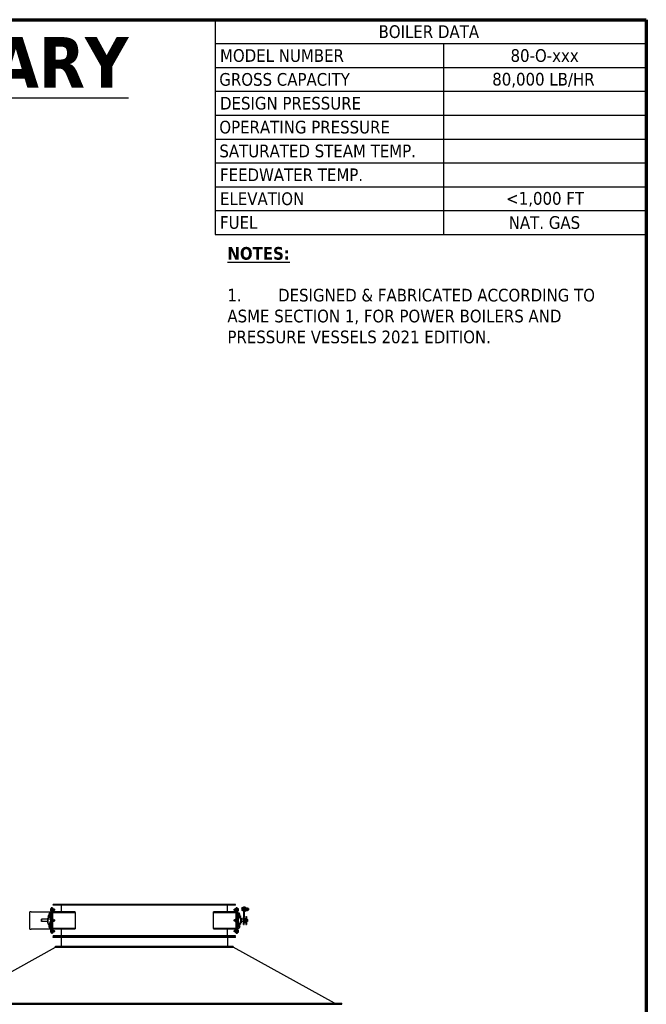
# Model space of a CAD drawing. Header units: inches. Extents: x 24 to 1128, y -69 to 748.
# Tile 663 of 663: x 930 to 1128, y 438 to 748. Entities that reach past the tile are written whole.
import ezdxf

# ---------------------------------------------------------------- set-up
doc = ezdxf.new("R2010")
doc.units = ezdxf.units.IN
doc.header["$LTSCALE"] = 32
doc.header["$MEASUREMENT"] = 0
for name, color, linetype, lineweight in [('Border (ANSI)', 7, 'Continuous', 70), ('Symbol (ANSI)', 7, 'Continuous', 25), ('Visible (ANSI)', 7, 'Continuous', 30)]:
    doc.layers.add(name, color=color, linetype=linetype, lineweight=lineweight)
doc.styles.add('Note Text (ANSI)', font='tahoma.ttf')

# ---------------------------------------------------------------- blocks, each defined once
blk = doc.blocks.new('Borders SUPERIOR BORDER')
at = {"layer": 'Border (ANSI)'}
for p, q in [((0.75, 23.375), (35.25, 23.375)), ((35.25, 23.375), (35.25, 0.625))]:
    blk.add_line(p, q, dxfattribs=at)
blk = doc.blocks.new('Table2')
at = {"layer": 'Symbol (ANSI)'}
for p, q in [((31, 23.375), (35.25, 23.375)), ((31, 23.375), (31, 23.1398)), ((35.25, 23.375), (35.25, 23.1398)), ((31, 23.1398), (35.25, 23.1398)), ((31, 23.1398), (31, 21.2589)), ((33.25, 23.1398), (33.25, 21.2589)), ((35.25, 23.1398), (35.25, 21.2589)), ((31, 22.9047), (35.25, 22.9047)), ((31, 22.6696), (35.25, 22.6696)), ((31, 22.4345), (35.25, 22.4345)), ((31, 22.1994), (35.25, 22.1994)), ((31, 21.9642), (35.25, 21.9642)), ((31, 21.7291), (35.25, 21.7291)), ((31, 21.494), (35.25, 21.494)), ((31, 21.2589), (35.25, 21.2589))]:
    blk.add_line(p, q, dxfattribs=at)
at = {"layer": 'Symbol (ANSI)', "char_height": 0.125, "attachment_point": 7, "style": 'Note Text (ANSI)'}
for s, insert in [('BOILER DATA', (32.6104, 23.1923)), ('MODEL NUMBER', (31.0475, 22.9571)), ('80-O-xxx', (33.9114, 22.9569)), ('GROSS CAPACITY', (31.0405, 22.722)), ('80,000 LB/HR', (33.7311, 22.7063)), ('DESIGN PRESSURE', (31.0475, 22.4871)), ('OPERATING PRESSURE', (31.0405, 22.2518)), ('SATURATED STEAM TEMP.', (31.0414, 22.0169)), ('FEEDWATER TEMP.', (31.0475, 21.7842)), ('ELEVATION', (31.0475, 21.5464)), ('<1,000 FT', (33.8686, 21.5323)), ('FUEL', (31.0475, 21.3126)), ('NAT. GAS', (33.8937, 21.3116))]:
    blk.add_mtext(s, dxfattribs=dict(at, insert=insert))

msp = doc.modelspace()

# ---------------------------------------------------------------- linework, layer by layer
at = {"layer": 'Visible (ANSI)'}
for p, q in [((998.40953, 468.98367), (940.90953, 468.98367)), ((940.90953, 468.79617), (940.90953, 468.98367)), ((998.40953, 468.79617), (940.90953, 468.79617)), ((943.47203, 466.67117), (943.47203, 468.79617)), ((995.84703, 466.67117), (995.84703, 468.79617)), ((998.40953, 468.79617), (998.40953, 468.98367)), ((933.90953, 466.73367), (933.53453, 466.73367)), ((933.53453, 461.23367), (933.53453, 466.73367)), ((933.90953, 466.73367), (939.90953, 466.73367)), ((939.55015, 466.03054), (939.57527, 466.07405)), ((939.55015, 466.03054), (939.55015, 465.99286)), ((939.55015, 465.99286), (939.55015, 465.74929)), ((939.55015, 465.74929), (939.55015, 465.50572)), ((939.75953, 466.07405), (939.57527, 466.07405)), ((939.75953, 465.91167), (939.57527, 465.91167)), ((939.75953, 466.07405), (939.75953, 465.91167)), ((939.75953, 466.00242), (939.78453, 466.00242)), ((939.75953, 465.91167), (939.75953, 465.58691)), ((939.78453, 465.94772), (939.78453, 466.38992)), ((940.28453, 466.38992), (939.78453, 466.38992)), ((939.78453, 465.94772), (939.78453, 465.91363)), ((939.78453, 465.43512), (939.78453, 465.91363)), ((939.78453, 465.91363), (939.83453, 465.91363)), ((939.83453, 465.91363), (939.83453, 465.4167)), ((939.90953, 466.73367), (940.09703, 466.73367)), ((940.01653, 467.63967), (940.04163, 467.68314)), ((940.01653, 467.63967), (940.01653, 467.60202)), ((940.01653, 467.60202), (940.01653, 467.35867)), ((940.01653, 467.35867), (940.01653, 467.11532)), ((940.01653, 467.11532), (940.01653, 467.07767)), ((940.01653, 467.07767), (940.04163, 467.0342)), ((940.28453, 467.68314), (940.04163, 467.68314)), ((940.28453, 467.5209), (940.04163, 467.5209)), ((940.28453, 467.19643), (940.04163, 467.19643)), ((940.28453, 467.0342), (940.04163, 467.0342)), ((940.09703, 466.73367), (940.28453, 466.73367)), ((940.09703, 466.38992), (940.09703, 466.73367)), ((940.47203, 467.98367), (940.28453, 467.98367)), ((940.28453, 467.98367), (940.28453, 467.48367)), ((940.28453, 460.48367), (940.28453, 467.48367)), ((940.47203, 467.98367), (940.47203, 467.48367)), ((940.47203, 467.48367), (940.47203, 467.98367)), ((940.65953, 467.98367), (940.47203, 467.98367)), ((940.47203, 460.48367), (940.47203, 467.48367)), ((940.47203, 467.48367), (940.47203, 460.48367)), ((940.65953, 467.98367), (940.65953, 467.48367)), ((940.65953, 467.64017), (940.68468, 467.68372)), ((940.65953, 467.48367), (940.65953, 460.48367)), ((940.65953, 467.07717), (940.68468, 467.03362)), ((940.84703, 466.48367), (940.65953, 466.48367)), ((940.96339, 467.68372), (940.68468, 467.68372)), ((940.96339, 467.52119), (940.68468, 467.52119)), ((940.96339, 467.19615), (940.68468, 467.19615)), ((940.96339, 467.03362), (940.68468, 467.03362)), ((947.85276, 466.67117), (940.84703, 466.67117)), ((940.84703, 466.48367), (947.85276, 466.48367)), ((940.98853, 467.64017), (940.96339, 467.68372)), ((940.98853, 467.07717), (940.96339, 467.03362)), ((940.98853, 467.60246), (940.98853, 467.64017)), ((940.98853, 467.35867), (940.98853, 467.60246)), ((940.98853, 467.54617), (941.24737, 467.54617)), ((940.98853, 467.11488), (940.98853, 467.35867)), ((940.98853, 467.17117), (941.24737, 467.17117)), ((940.98853, 467.07717), (940.98853, 467.11488)), ((941.24737, 467.17117), (941.24737, 467.54617)), ((941.28454, 467.50783), (941.24737, 467.54617)), ((941.28454, 467.20951), (941.24737, 467.17117)), ((941.28454, 467.50783), (941.28454, 467.20951)), ((947.85276, 466.48367), (947.85276, 466.67117)), ((947.85276, 466.48367), (947.85276, 461.48367)), ((998.47203, 466.67117), (991.4663, 466.67117)), ((991.4663, 466.48367), (991.4663, 466.67117)), ((991.4663, 466.48367), (998.47203, 466.48367)), ((991.4663, 461.48367), (991.4663, 466.48367)), ((998.03453, 467.50783), (998.0717, 467.54617)), ((998.03453, 467.20951), (998.03453, 467.50783)), ((998.03453, 467.20951), (998.0717, 467.17117)), ((998.0717, 467.54617), (998.0717, 467.17117)), ((998.33053, 467.54617), (998.0717, 467.54617)), ((998.33053, 467.17117), (998.0717, 467.17117)), ((998.33053, 467.64017), (998.35568, 467.68372)), ((998.33053, 467.64017), (998.33053, 467.60246)), ((998.33053, 467.60246), (998.33053, 467.35867)), ((998.33053, 467.35867), (998.33053, 467.11488)), ((998.33053, 467.11488), (998.33053, 467.07717)), ((998.33053, 467.07717), (998.35568, 467.03362)), ((998.35568, 467.68372), (998.63439, 467.68372)), ((998.35568, 467.52119), (998.63439, 467.52119)), ((998.35568, 467.19615), (998.63439, 467.19615)), ((998.35568, 467.03362), (998.63439, 467.03362)), ((998.47203, 466.48367), (998.65953, 466.48367)), ((998.65953, 467.64017), (998.63439, 467.68372)), ((998.65953, 467.07717), (998.63439, 467.03362)), ((998.65953, 467.48367), (998.65953, 467.98367)), ((998.84703, 467.98367), (998.65953, 467.98367)), ((998.65953, 460.48367), (998.65953, 467.48367)), ((998.84703, 467.48367), (998.84703, 467.98367)), ((998.84703, 467.98367), (999.03453, 467.98367)), ((998.84703, 467.98367), (998.84703, 467.48367)), ((998.84703, 467.48367), (998.84703, 460.48367)), ((998.84703, 460.48367), (998.84703, 467.48367)), ((999.03453, 467.48367), (999.03453, 467.98367)), ((999.03453, 467.68314), (999.27743, 467.68314)), ((999.03453, 467.5209), (999.27743, 467.5209)), ((999.03453, 467.48367), (999.03453, 460.48367)), ((999.03453, 467.19643), (999.27743, 467.19643)), ((999.03453, 467.0342), (999.27743, 467.0342)), ((999.03453, 466.38992), (999.53453, 466.38992)), ((999.30253, 467.63967), (999.27743, 467.68314)), ((999.30253, 467.07767), (999.27743, 467.0342)), ((999.30253, 467.60202), (999.30253, 467.63967)), ((999.30253, 467.35867), (999.30253, 467.60202)), ((999.30253, 467.11532), (999.30253, 467.35867)), ((999.30253, 467.07767), (999.30253, 467.11532)), ((999.48453, 464.35148), (999.48453, 465.91363)), ((999.48453, 465.91363), (999.53453, 465.91363)), ((999.53453, 466.38992), (999.53453, 465.94772)), ((999.55954, 466.00242), (999.53453, 466.00242)), ((999.53453, 465.91363), (999.53453, 465.94772)), ((999.53453, 465.91363), (999.53453, 464.70346)), ((999.55954, 465.91167), (999.55954, 466.07405)), ((999.55954, 466.07405), (999.74379, 466.07405)), ((999.55954, 465.58691), (999.55954, 465.91167)), ((999.55954, 465.91167), (999.74379, 465.91167)), ((999.76891, 466.03054), (999.74379, 466.07405)), ((999.76891, 465.99286), (999.76891, 466.03054)), ((999.76891, 465.74929), (999.76891, 465.99286)), ((999.76891, 465.50572), (999.76891, 465.74929)), ((1000.36853, 467.8942), (1000.38233, 467.9181)), ((1000.36853, 467.8942), (1000.36853, 467.87173)), ((1000.36853, 467.87173), (1000.36853, 467.58474)), ((1000.36853, 467.58474), (1000.36853, 467.23221)), ((1000.36853, 467.23221), (1000.36853, 467.1442)), ((1000.36853, 467.1442), (1000.38233, 467.1203)), ((1000.73253, 467.94555), (1000.40203, 467.94555)), ((1000.73253, 467.79792), (1000.40203, 467.79792)), ((1000.73253, 467.37157), (1000.40203, 467.37157)), ((1000.73253, 467.09286), (1000.40203, 467.09286)), ((1000.73253, 468.0507), (1000.73253, 466.9877)), ((1000.73253, 468.0507), (1000.90953, 468.0507)), ((1000.73253, 466.9877), (1000.90953, 466.9877)), ((1000.90953, 468.09991), (1000.90953, 468.2692)), ((1000.90953, 468.2692), (1001.09703, 468.2692)), ((1000.90953, 468.09991), (1000.90953, 464.95151)), ((1001.09703, 468.09991), (1001.09703, 468.2692)), ((1001.09703, 468.09991), (1001.09703, 464.95151)), ((1001.09703, 468.0507), (1001.27403, 468.0507)), ((1001.09703, 466.9877), (1001.27403, 466.9877)), ((1001.27403, 468.2692), (1001.46153, 468.2692)), ((1001.27403, 468.2692), (1001.27403, 466.7692)), ((1001.46153, 466.7692), (1001.27403, 466.7692)), ((1001.46153, 466.7692), (1001.46153, 468.2692)), ((1001.46153, 468.0507), (1001.63853, 468.0507)), ((1001.46153, 466.9877), (1001.63853, 466.9877)), ((1001.63853, 468.0507), (1001.63853, 466.9877)), ((1001.63853, 467.9537), (1001.76353, 467.9537)), ((1001.63853, 467.0847), (1001.76353, 467.0847)), ((1001.76353, 467.9537), (1001.76353, 467.13927)), ((1001.76353, 467.8942), (1001.77733, 467.9181)), ((1001.76353, 467.1442), (1001.77733, 467.1203)), ((1001.76353, 467.13927), (1001.76353, 467.1251)), ((1001.76353, 467.1251), (1001.76353, 467.0847)), ((1001.79703, 467.94555), (1002.16804, 467.94555)), ((1001.79703, 467.79792), (1002.16804, 467.79792)), ((1001.79703, 467.37157), (1002.16804, 467.37157)), ((1001.79703, 467.09286), (1002.16804, 467.09286)), ((1002.20153, 467.8942), (1002.18773, 467.9181)), ((1002.20153, 467.1442), (1002.18773, 467.1203)), ((1002.20153, 467.87173), (1002.20153, 467.8942)), ((1002.20153, 467.58474), (1002.20153, 467.87173)), ((1002.20153, 467.7692), (1002.43677, 467.7692)), ((1002.20153, 467.23221), (1002.20153, 467.58474)), ((1002.20153, 467.2692), (1002.43677, 467.2692)), ((1002.20153, 467.1442), (1002.20153, 467.23221)), ((1002.43677, 467.2692), (1002.43677, 467.7692)), ((1002.48254, 467.72201), (1002.43677, 467.7692)), ((1002.48254, 467.31639), (1002.43677, 467.2692)), ((1002.48254, 467.72201), (1002.48254, 467.31639)), ((937.15953, 464.29617), (937.22203, 464.35867)), ((937.15953, 463.67117), (937.15953, 464.29617)), ((937.15953, 463.67117), (937.22203, 463.60867)), ((937.22203, 464.35867), (937.22203, 463.60867)), ((939.15953, 464.35867), (937.22203, 464.35867)), ((939.15953, 463.60867), (937.22203, 463.60867)), ((939.15953, 463.24942), (939.15953, 464.71792)), ((939.31578, 465.38836), (939.31578, 465.41765)), ((939.6817, 465.41765), (939.31578, 465.41765)), ((939.31578, 465.38836), (939.31578, 464.82268)), ((939.31578, 464.68126), (939.31578, 464.82268)), ((939.31578, 464.68126), (939.31578, 464.35258)), ((939.31578, 462.84617), (939.31578, 464.35258)), ((939.83453, 464.39174), (939.36578, 464.39174)), ((939.78453, 462.79617), (939.36578, 462.79617)), ((939.55015, 465.50572), (939.55015, 465.46804)), ((939.55015, 465.46804), (939.57527, 465.42453)), ((939.75953, 465.58691), (939.57527, 465.58691)), ((939.69146, 465.42453), (939.57527, 465.42453)), ((939.61236, 465.05797), (939.61236, 465.12408)), ((939.67378, 465.41016), (939.6444, 465.37786)), ((939.75016, 465.00171), (939.75016, 465.06783)), ((939.75953, 465.58691), (939.75953, 465.43962)), ((939.75953, 465.49617), (939.78453, 465.49617)), ((939.83453, 463.26388), (939.78453, 463.26388)), ((939.78453, 462.05371), (939.78453, 463.26388)), ((939.83453, 465.41765), (939.81862, 465.41765)), ((939.82654, 465.41016), (939.85592, 465.37786)), ((939.83453, 465.4167), (940.28453, 465.4167)), ((940.18453, 464.39235), (939.83453, 464.39235)), ((939.83453, 464.39235), (939.83453, 464.35148)), ((939.83453, 463.61586), (939.83453, 462.05371)), ((939.88795, 465.05797), (939.88795, 465.12408)), ((940.01653, 464.26467), (940.04163, 464.30814)), ((940.01653, 464.26467), (940.01653, 464.22702)), ((940.01653, 464.22702), (940.01653, 463.98367)), ((940.01653, 463.98367), (940.01653, 463.74032)), ((940.01653, 463.74032), (940.01653, 463.70267)), ((940.01653, 463.70267), (940.04163, 463.6592)), ((940.28453, 464.30814), (940.04163, 464.30814)), ((940.28453, 464.1459), (940.04163, 464.1459)), ((940.28453, 463.82143), (940.04163, 463.82143)), ((940.28453, 463.6592), (940.04163, 463.6592)), ((940.18453, 465.41654), (940.18453, 465.38836)), ((940.18453, 465.41654), (940.28453, 465.41654)), ((940.18453, 464.82268), (940.18453, 465.38836)), ((940.28453, 464.92104), (940.18453, 464.92104)), ((940.18453, 464.82268), (940.18453, 464.68126)), ((940.18453, 464.39235), (940.18453, 464.68126)), ((940.18453, 464.35148), (940.18453, 464.39235)), ((940.28453, 464.35867), (940.18453, 464.35867)), ((940.18453, 464.35148), (940.18453, 464.30814)), ((940.18453, 463.6592), (940.18453, 463.61586)), ((940.18453, 462.8979), (940.18453, 463.61586)), ((940.28453, 463.60867), (940.18453, 463.60867)), ((940.28453, 463.0463), (940.18453, 463.0463)), ((940.28453, 462.8979), (940.18453, 462.8979)), ((940.65953, 464.26517), (940.68468, 464.30872)), ((940.65953, 463.70217), (940.68468, 463.65862)), ((940.96339, 464.30872), (940.68468, 464.30872)), ((940.96339, 464.14619), (940.68468, 464.14619)), ((940.96339, 463.82115), (940.68468, 463.82115)), ((940.96339, 463.65862), (940.68468, 463.65862)), ((940.98853, 464.26517), (940.96339, 464.30872)), ((940.98853, 463.70217), (940.96339, 463.65862)), ((940.98853, 464.22746), (940.98853, 464.26517)), ((940.98853, 463.98367), (940.98853, 464.22746)), ((940.98853, 464.17117), (941.24737, 464.17117)), ((940.98853, 463.73988), (940.98853, 463.98367)), ((940.98853, 463.79617), (941.24737, 463.79617)), ((940.98853, 463.70217), (940.98853, 463.73988)), ((941.24737, 463.79617), (941.24737, 464.17117)), ((941.28454, 464.13283), (941.24737, 464.17117)), ((941.28454, 463.83451), (941.24737, 463.79617)), ((941.28454, 464.13283), (941.28454, 463.83451)), ((998.03453, 464.13283), (998.0717, 464.17117)), ((998.03453, 463.83451), (998.03453, 464.13283)), ((998.03453, 463.83451), (998.0717, 463.79617)), ((998.0717, 464.17117), (998.0717, 463.79617)), ((998.33053, 464.17117), (998.0717, 464.17117)), ((998.33053, 463.79617), (998.0717, 463.79617)), ((998.33053, 464.26517), (998.35568, 464.30872)), ((998.33053, 464.26517), (998.33053, 464.22746)), ((998.33053, 464.22746), (998.33053, 463.98367)), ((998.33053, 463.98367), (998.33053, 463.73988)), ((998.33053, 463.73988), (998.33053, 463.70217)), ((998.33053, 463.70217), (998.35568, 463.65862)), ((998.35568, 464.30872), (998.63439, 464.30872)), ((998.35568, 464.14619), (998.63439, 464.14619)), ((998.35568, 463.82115), (998.63439, 463.82115)), ((998.35568, 463.65862), (998.63439, 463.65862)), ((998.65953, 464.26517), (998.63439, 464.30872)), ((998.65953, 463.70217), (998.63439, 463.65862)), ((999.03453, 465.06944), (999.13453, 465.06944)), ((999.03453, 464.92104), (999.13453, 464.92104)), ((999.13453, 464.35867), (999.03453, 464.35867)), ((999.03453, 464.30814), (999.27743, 464.30814)), ((999.03453, 464.1459), (999.27743, 464.1459)), ((999.03453, 463.82143), (999.27743, 463.82143)), ((999.03453, 463.6592), (999.27743, 463.6592)), ((999.13453, 463.60867), (999.03453, 463.60867)), ((999.03453, 463.0463), (999.13453, 463.0463)), ((999.13453, 462.8979), (999.03453, 462.8979)), ((999.13453, 465.06944), (999.13453, 464.35148)), ((999.13453, 464.30814), (999.13453, 464.35148)), ((999.13453, 463.61586), (999.13453, 463.6592)), ((999.13453, 463.61586), (999.13453, 462.8979)), ((999.30253, 464.26467), (999.27743, 464.30814)), ((999.30253, 463.70267), (999.27743, 463.6592)), ((999.30253, 464.22702), (999.30253, 464.26467)), ((999.30253, 463.98367), (999.30253, 464.22702)), ((999.30253, 463.74032), (999.30253, 463.98367)), ((999.30253, 463.70267), (999.30253, 463.74032)), ((999.48453, 464.70346), (999.53453, 464.70346)), ((999.48453, 462.05371), (999.48453, 463.61586)), ((999.53453, 463.26388), (999.48453, 463.26388)), ((999.55954, 465.49617), (999.53453, 465.49617)), ((999.53453, 465.41765), (1000.00328, 465.41765)), ((999.53453, 465.17117), (999.95328, 465.17117)), ((999.53453, 463.26388), (999.53453, 462.05371)), ((999.53453, 462.79617), (999.95328, 462.79617)), ((999.55954, 465.58691), (999.74379, 465.58691)), ((999.55954, 465.42453), (999.55954, 465.58691)), ((999.55954, 465.42453), (999.74379, 465.42453)), ((999.76891, 465.46804), (999.74379, 465.42453)), ((999.76891, 465.46804), (999.76891, 465.50572)), ((1000.00328, 465.41765), (1000.00328, 465.38836)), ((1000.00328, 465.12117), (1000.00328, 465.38836)), ((1000.00328, 465.12117), (1000.00328, 462.84617)), ((1000.15953, 464.71792), (1000.15953, 463.24942)), ((1000.90953, 464.35867), (1000.15953, 464.35867)), ((1000.90953, 463.60867), (1000.15953, 463.60867)), ((1000.90953, 462.73367), (1000.90953, 464.95151)), ((1000.90953, 462.73367), (1001.09703, 462.73367)), ((1001.09703, 462.73367), (1001.09703, 464.95151)), ((1001.21883, 464.60867), (1001.09703, 464.70554)), ((1001.21883, 463.35867), (1001.09703, 463.2618)), ((1001.21883, 464.60867), (1001.60328, 464.60867)), ((1001.21883, 464.60867), (1001.21883, 463.72836)), ((1001.21883, 463.72836), (1001.21883, 463.35867)), ((1001.21883, 463.35867), (1001.60328, 463.35867)), ((1001.60328, 463.35867), (1001.60328, 464.60867)), ((1001.65953, 464.5936), (1001.60328, 464.60867)), ((1001.65953, 463.37374), (1001.60328, 463.35867)), ((1001.65953, 465.20533), (1001.65953, 465.23367)), ((1001.65953, 465.23367), (1001.84703, 465.23367)), ((1001.65953, 465.20533), (1001.65953, 464.5936)), ((1001.65953, 464.5936), (1001.65953, 463.37374)), ((1002.09703, 464.35867), (1001.65953, 464.35867)), ((1002.09703, 463.60867), (1001.65953, 463.60867)), ((1001.65953, 463.37374), (1001.65953, 462.75882)), ((1001.65953, 462.73367), (1001.65953, 462.75882)), ((1001.65953, 462.73367), (1001.84703, 462.73367)), ((1001.84703, 465.20533), (1001.84703, 465.23367)), ((1001.84703, 465.20533), (1001.84703, 464.35867)), ((1001.84703, 463.60867), (1001.84703, 462.75882)), ((1001.84703, 462.73367), (1001.84703, 462.75882)), ((1002.09703, 463.60867), (1002.09703, 464.35867)), ((1002.15953, 464.29617), (1002.09703, 464.35867)), ((1002.15953, 463.67117), (1002.09703, 463.60867)), ((1002.15953, 464.29617), (1002.15953, 463.67117)), ((933.53453, 461.23367), (933.90953, 461.23367)), ((939.90953, 461.23367), (933.90953, 461.23367)), ((939.55015, 462.49929), (939.57527, 462.5428)), ((939.55015, 462.49929), (939.55015, 462.46161)), ((939.55015, 462.46161), (939.55015, 462.21804)), ((939.55015, 462.21804), (939.55015, 461.97447)), ((939.55015, 461.97447), (939.55015, 461.93679)), ((939.55015, 461.93679), (939.57527, 461.89328)), ((939.75953, 462.5428), (939.57527, 462.5428)), ((939.75953, 462.38042), (939.57527, 462.38042)), ((939.75953, 462.05566), (939.57527, 462.05566)), ((939.75953, 461.89328), (939.57527, 461.89328)), ((939.75953, 462.5428), (939.75953, 462.38042)), ((939.75953, 462.47117), (939.78453, 462.47117)), ((939.75953, 462.38042), (939.75953, 462.05566)), ((939.75953, 462.05566), (939.75953, 461.89328)), ((939.75953, 461.96492), (939.78453, 461.96492)), ((939.83453, 462.05371), (939.78453, 462.05371)), ((939.78453, 462.05371), (939.78453, 462.01962)), ((939.78453, 461.57742), (939.78453, 462.01962)), ((940.28453, 461.57742), (939.78453, 461.57742)), ((939.90953, 461.23367), (940.09703, 461.23367)), ((940.01653, 460.88967), (940.04163, 460.93314)), ((940.01653, 460.88967), (940.02531, 460.90488)), ((940.01653, 460.88967), (940.01653, 460.85202)), ((940.01653, 460.88967), (940.01653, 460.81893)), ((940.01653, 460.85202), (940.01653, 460.60867)), ((940.01653, 460.81893), (940.01653, 460.55236)), ((940.01653, 460.60867), (940.01653, 460.36532)), ((940.01653, 460.55236), (940.01653, 460.3421)), ((940.01653, 460.36532), (940.01653, 460.32767)), ((940.01653, 460.3421), (940.01653, 460.32767)), ((940.01653, 460.32767), (940.04163, 460.2842)), ((940.01653, 460.32767), (940.02531, 460.31246)), ((940.28453, 460.93314), (940.04163, 460.93314)), ((940.28453, 460.7709), (940.04163, 460.7709)), ((940.28453, 460.44643), (940.04163, 460.44643)), ((940.28453, 460.2842), (940.04163, 460.2842)), ((940.09703, 461.23367), (940.09703, 461.57742)), ((940.09703, 461.23367), (940.28453, 461.23367)), ((940.28453, 460.48367), (940.28453, 459.98367)), ((940.47203, 459.98367), (940.28453, 459.98367)), ((940.47203, 460.48367), (940.47203, 459.98367)), ((940.47203, 459.98367), (940.47203, 460.48367)), ((940.47203, 459.98367), (940.65953, 459.98367)), ((940.84703, 461.48367), (940.65953, 461.48367)), ((940.65953, 460.89017), (940.68468, 460.93372)), ((940.65953, 460.48367), (940.65953, 459.98367)), ((940.65953, 460.32717), (940.68468, 460.28362)), ((940.96339, 460.93372), (940.68468, 460.93372)), ((940.96339, 460.77119), (940.68468, 460.77119)), ((940.96339, 460.44615), (940.68468, 460.44615)), ((940.96339, 460.28362), (940.68468, 460.28362)), ((947.85276, 461.48367), (940.84703, 461.48367)), ((940.84703, 461.29617), (947.85276, 461.29617)), ((940.98853, 460.89017), (940.96339, 460.93372)), ((940.98853, 460.32717), (940.96339, 460.28362)), ((940.98853, 460.85246), (940.98853, 460.89017)), ((940.98853, 460.60867), (940.98853, 460.85246)), ((940.98853, 460.79617), (941.24737, 460.79617)), ((940.98853, 460.36488), (940.98853, 460.60867)), ((940.98853, 460.42117), (941.24737, 460.42117)), ((940.98853, 460.32717), (940.98853, 460.36488)), ((941.24737, 460.42117), (941.24737, 460.79617)), ((941.28454, 460.75783), (941.24737, 460.79617)), ((941.28454, 460.45951), (941.24737, 460.42117)), ((941.28454, 460.75783), (941.28454, 460.45951)), ((943.47203, 459.17117), (943.47203, 461.29617)), ((947.85276, 461.48367), (947.85276, 461.29617)), ((991.4663, 461.48367), (991.4663, 461.29617)), ((998.47203, 461.48367), (991.4663, 461.48367)), ((991.4663, 461.29617), (998.47203, 461.29617)), ((995.84703, 459.17117), (995.84703, 461.29617)), ((998.03453, 460.75783), (998.0717, 460.79617)), ((998.03453, 460.45951), (998.03453, 460.75783)), ((998.03453, 460.45951), (998.0717, 460.42117)), ((998.0717, 460.79617), (998.0717, 460.42117)), ((998.33053, 460.79617), (998.0717, 460.79617)), ((998.33053, 460.42117), (998.0717, 460.42117)), ((998.33053, 460.89017), (998.35568, 460.93372)), ((998.33053, 460.89017), (998.33053, 460.85246)), ((998.33053, 460.85246), (998.33053, 460.60867)), ((998.33053, 460.60867), (998.33053, 460.36488)), ((998.33053, 460.36488), (998.33053, 460.32717)), ((998.33053, 460.32717), (998.35568, 460.28362)), ((998.35568, 460.93372), (998.63439, 460.93372)), ((998.35568, 460.77119), (998.63439, 460.77119)), ((998.35568, 460.44615), (998.63439, 460.44615)), ((998.35568, 460.28362), (998.63439, 460.28362)), ((998.47203, 461.48367), (998.65953, 461.48367)), ((998.65953, 460.89017), (998.63439, 460.93372)), ((998.65953, 460.32717), (998.63439, 460.28362)), ((998.65953, 459.98367), (998.65953, 460.48367)), ((998.65953, 459.98367), (998.84703, 459.98367)), ((998.84703, 459.98367), (998.84703, 460.48367)), ((998.84703, 460.48367), (998.84703, 459.98367)), ((998.84703, 459.98367), (999.03453, 459.98367)), ((999.03453, 461.57742), (999.53453, 461.57742)), ((999.03453, 460.93314), (999.27743, 460.93314)), ((999.03453, 460.7709), (999.27743, 460.7709)), ((999.03453, 459.98367), (999.03453, 460.48367)), ((999.03453, 460.44643), (999.27743, 460.44643)), ((999.03453, 460.2842), (999.27743, 460.2842)), ((999.30253, 460.88967), (999.27743, 460.93314)), ((999.30253, 460.32767), (999.27743, 460.2842)), ((999.30254, 460.88967), (999.29544, 460.90196)), ((999.30254, 460.32767), (999.29544, 460.31538)), ((999.30253, 460.85202), (999.30253, 460.88967)), ((999.30253, 460.60867), (999.30253, 460.85202)), ((999.30253, 460.36532), (999.30253, 460.60867)), ((999.30253, 460.32767), (999.30253, 460.36532)), ((999.30254, 460.81298), (999.30254, 460.88967)), ((999.30254, 460.54375), (999.30254, 460.81298)), ((999.30254, 460.33944), (999.30254, 460.54375)), ((999.30254, 460.32767), (999.30254, 460.33944)), ((999.53453, 462.05371), (999.48453, 462.05371)), ((999.55954, 462.47117), (999.53453, 462.47117)), ((999.53453, 462.01962), (999.53453, 462.05371)), ((999.53453, 462.01962), (999.53453, 461.57742)), ((999.55954, 461.96492), (999.53453, 461.96492)), ((999.55954, 462.38042), (999.55954, 462.5428)), ((999.55954, 462.5428), (999.74379, 462.5428)), ((999.55954, 462.05566), (999.55954, 462.38042)), ((999.55954, 462.38042), (999.74379, 462.38042)), ((999.55954, 462.05566), (999.74379, 462.05566)), ((999.55954, 461.89328), (999.55954, 462.05566)), ((999.55954, 461.89328), (999.74379, 461.89328)), ((999.76891, 462.49929), (999.74379, 462.5428)), ((999.76891, 461.93679), (999.74379, 461.89328)), ((999.76891, 462.46161), (999.76891, 462.49929)), ((999.76891, 462.21804), (999.76891, 462.46161)), ((999.76891, 461.97447), (999.76891, 462.21804)), ((999.76891, 461.93679), (999.76891, 461.97447)), ((998.40953, 459.17117), (940.90953, 459.17117)), ((940.90953, 458.98367), (940.90953, 459.17117)), ((998.40953, 458.98367), (940.90953, 458.98367)), ((998.40953, 458.85867), (940.90953, 458.85867)), ((940.90953, 458.60867), (940.90953, 458.85867)), ((998.40953, 458.60867), (940.90953, 458.60867)), ((943.40953, 458.60867), (943.40953, 455.85867)), ((995.90953, 458.60867), (995.90953, 455.85867)), ((998.40953, 458.98367), (998.40953, 459.17117)), ((998.40953, 458.60867), (998.40953, 458.85867)), ((909.73419, 437.85867), (941.65953, 455.60867)), ((941.65953, 455.85867), (997.65953, 455.85867)), ((941.65953, 455.60867), (941.65953, 455.85867)), ((941.65953, 455.60867), (997.65953, 455.60867)), ((997.65953, 455.60867), (997.65953, 455.85867)), ((1029.58488, 437.85867), (997.65953, 455.60867)), ((907.38453, 437.85867), (1031.93453, 437.85867)), ((1031.93453, 437.60867), (1031.93453, 437.85867)), ((907.38453, 437.60867), (1031.93453, 437.60867))]:
    msp.add_line(p, q, dxfattribs=at)
for centre, radius, start, end in [((940.84703, 466.85867), 0.1875, 180, 270), ((940.84703, 466.85867), 0.375, 240, 270), ((998.47203, 466.85867), 0.1875, 270, 0), ((998.47203, 466.85867), 0.375, 270, 300), ((939.15953, 464.90542), 0.1875, 270, 326.4426902), ((939.15953, 463.06192), 0.1875, 33.5573098, 90), ((939.36578, 462.84617), 0.05, 180, 270), ((939.75016, 465.31305), 0.12795, 164.8655136, 234.9564643), ((939.75016, 465.31305), 0.12795, 305.0435357, 15.1344864), ((999.95328, 465.12117), 0.05, 0, 90), ((999.95328, 462.84617), 0.05, 270, 0), ((1000.15953, 464.90542), 0.1875, 213.5573098, 270), ((1000.15953, 463.06192), 0.1875, 90, 146.4426902), ((940.84703, 461.10867), 0.375, 90, 120), ((940.84703, 461.10867), 0.1875, 90, 180), ((998.47203, 461.10867), 0.375, 60, 90), ((998.47203, 461.10867), 0.1875, 0, 90)]:
    msp.add_arc(centre, radius, start, end, dxfattribs=at)
for centre, major_axis, ratio, start_param, end_param in [((1001.67492, 467.5192), (2.46397, 0.20195), 0.156136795, 4.684825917, 4.735561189), ((1001.85215, 467.5192), (2.46397, 0.20195), 0.156136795, 4.612795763, 4.663623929), ((939.75016, 465.10552), (-0.15625, 0), 0.707106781, 5.792244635, 9.915718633), ((939.75016, 465.32976), (0.12575, 0), 0.707106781, 2.569982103, 6.854795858), ((939.75016, 465.18904), (-0.1378, 0), 0.707106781, 5.646377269, 6.283185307), ((939.75016, 465.18904), (-0.1378, 0), 0.707106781, 0, 1.047197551), ((939.75016, 465.08342), (-0.125, 0), 0.707106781, 0.501266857, 2.640325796), ((939.75016, 465.26068), (-0.10433, 0), 0.707106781, 0.789492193, 2.352100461), ((939.75016, 465.18904), (-0.1378, 0), 0.707106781, 1.047197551, 2.094395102), ((939.75016, 465.18904), (0.1378, 0), 0.707106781, 5.235987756, 6.283185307), ((939.75016, 465.18904), (0.1378, 0), 0.707106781, 0, 0.636808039)]:
    msp.add_ellipse(centre, major_axis=major_axis, ratio=ratio, start_param=start_param, end_param=end_param, dxfattribs=at)
for points, weights in [([(939.57527, 466.07405), (939.55015, 466.03054), (939.55015, 465.99286)], [1, 1.0379548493, 1]), ([(939.55015, 465.99286), (939.55015, 465.95518), (939.57527, 465.91167)], [1, 1.0379548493, 1]), ([(939.57527, 465.91167), (939.55015, 465.82466), (939.55015, 465.74929)], [1, 1.0379548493, 1]), ([(939.55015, 465.74929), (939.55015, 465.67393), (939.57527, 465.58691)], [1, 1.0379548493, 1]), ([(940.04163, 467.68314), (940.01653, 467.63967), (940.01653, 467.60202)], [1, 1.0379548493, 1]), ([(940.01653, 467.60202), (940.01653, 467.56438), (940.04163, 467.5209)], [1, 1.0379548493, 1]), ([(940.04163, 467.5209), (940.01653, 467.43396), (940.01653, 467.35867)], [1, 1.0379548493, 1]), ([(940.01653, 467.35867), (940.01653, 467.28338), (940.04163, 467.19643)], [1, 1.0379548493, 1]), ([(940.04163, 467.19643), (940.01653, 467.15296), (940.01653, 467.11532)], [1, 1.0379548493, 1]), ([(940.01653, 467.11532), (940.01653, 467.07767), (940.04163, 467.0342)], [1, 1.0379548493, 1]), ([(940.68468, 467.68372), (940.65953, 467.64017), (940.65953, 467.60246)], [1, 1.0379548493, 1]), ([(940.65953, 467.60246), (940.65953, 467.56474), (940.68468, 467.52119)], [1, 1.0379548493, 1]), ([(940.68468, 467.52119), (940.65953, 467.4341), (940.65953, 467.35867)], [1, 1.0379548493, 1]), ([(940.65953, 467.35867), (940.65953, 467.28324), (940.68468, 467.19615)], [1, 1.0379548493, 1]), ([(940.68468, 467.19615), (940.65953, 467.1526), (940.65953, 467.11488)], [1, 1.0379548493, 1]), ([(940.65953, 467.11488), (940.65953, 467.07717), (940.68468, 467.03362)], [1, 1.0379548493, 1]), ([(940.98853, 467.60246), (940.98853, 467.64017), (940.96339, 467.68372)], [1, 1.0379548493, 1]), ([(940.96339, 467.52119), (940.98853, 467.56474), (940.98853, 467.60246)], [1, 1.0379548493, 1]), ([(940.98853, 467.35867), (940.98853, 467.4341), (940.96339, 467.52119)], [1, 1.0379548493, 1]), ([(940.96339, 467.19615), (940.98853, 467.28324), (940.98853, 467.35867)], [1, 1.0379548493, 1]), ([(940.98853, 467.11488), (940.98853, 467.1526), (940.96339, 467.19615)], [1, 1.0379548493, 1]), ([(940.96339, 467.03362), (940.98853, 467.07717), (940.98853, 467.11488)], [1, 1.0379548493, 1]), ([(998.35568, 467.68372), (998.33053, 467.64017), (998.33053, 467.60246)], [1, 1.0379548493, 1]), ([(998.33053, 467.60246), (998.33053, 467.56474), (998.35568, 467.52119)], [1, 1.0379548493, 1]), ([(998.35568, 467.52119), (998.33053, 467.4341), (998.33053, 467.35867)], [1, 1.0379548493, 1]), ([(998.33053, 467.35867), (998.33053, 467.28324), (998.35568, 467.19615)], [1, 1.0379548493, 1]), ([(998.35568, 467.19615), (998.33053, 467.1526), (998.33053, 467.11488)], [1, 1.0379548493, 1]), ([(998.33053, 467.11488), (998.33053, 467.07717), (998.35568, 467.03362)], [1, 1.0379548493, 1]), ([(998.65953, 467.60246), (998.65953, 467.64017), (998.63439, 467.68372)], [1, 1.0379548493, 1]), ([(998.63439, 467.52119), (998.65953, 467.56474), (998.65953, 467.60246)], [1, 1.0379548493, 1]), ([(998.65953, 467.35867), (998.65953, 467.4341), (998.63439, 467.52119)], [1, 1.0379548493, 1]), ([(998.63439, 467.19615), (998.65953, 467.28324), (998.65953, 467.35867)], [1, 1.0379548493, 1]), ([(998.65953, 467.11488), (998.65953, 467.1526), (998.63439, 467.19615)], [1, 1.0379548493, 1]), ([(998.63439, 467.03362), (998.65953, 467.07717), (998.65953, 467.11488)], [1, 1.0379548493, 1]), ([(999.30253, 467.60202), (999.30253, 467.63967), (999.27743, 467.68314)], [1, 1.0379548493, 1]), ([(999.27743, 467.5209), (999.30253, 467.56438), (999.30253, 467.60202)], [1, 1.0379548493, 1]), ([(999.30253, 467.35867), (999.30253, 467.43396), (999.27743, 467.5209)], [1, 1.0379548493, 1]), ([(999.27743, 467.19643), (999.30253, 467.28338), (999.30253, 467.35867)], [1, 1.0379548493, 1]), ([(999.30253, 467.11532), (999.30253, 467.15296), (999.27743, 467.19643)], [1, 1.0379548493, 1]), ([(999.27743, 467.0342), (999.30253, 467.07767), (999.30253, 467.11532)], [1, 1.0379548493, 1]), ([(999.76891, 465.99286), (999.76891, 466.03054), (999.74379, 466.07405)], [1, 1.0379548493, 1]), ([(999.74379, 465.91167), (999.76891, 465.95518), (999.76891, 465.99286)], [1, 1.0379548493, 1]), ([(999.76891, 465.74929), (999.76891, 465.82466), (999.74379, 465.91167)], [1, 1.0379548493, 1]), ([(999.74379, 465.58691), (999.76891, 465.67393), (999.76891, 465.74929)], [1, 1.0379548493, 1]), ([(1000.40203, 467.94555), (1000.36853, 467.90599), (1000.36853, 467.87173)], [1, 1.0379548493, 1]), ([(1000.36853, 467.87173), (1000.36853, 467.83748), (1000.40203, 467.79792)], [1, 1.0379548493, 1]), ([(1000.40203, 467.79792), (1000.36853, 467.68368), (1000.36853, 467.58474)], [1, 1.0379548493, 1]), ([(1000.36853, 467.58474), (1000.36853, 467.48581), (1000.40203, 467.37157)], [1, 1.0379548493, 1]), ([(1000.40203, 467.37157), (1000.36853, 467.29689), (1000.36853, 467.23221)], [1, 1.0379548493, 1]), ([(1000.36853, 467.23221), (1000.36853, 467.16754), (1000.40203, 467.09286)], [1, 1.0379548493, 1]), ([(1000.40203, 467.09286), (1000.38993, 467.10714), (1000.38233, 467.1203)], [1, 1.01338266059, 1.01732802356]), ([(1001.79703, 467.94555), (1001.76353, 467.90599), (1001.76353, 467.87173)], [1, 1.0379548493, 1]), ([(1001.76353, 467.87173), (1001.76353, 467.83748), (1001.79703, 467.79792)], [1, 1.0379548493, 1]), ([(1001.79703, 467.79792), (1001.76353, 467.68368), (1001.76353, 467.58474)], [1, 1.0379548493, 1]), ([(1001.76353, 467.58474), (1001.76353, 467.48581), (1001.79703, 467.37157)], [1, 1.0379548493, 1]), ([(1001.79703, 467.37157), (1001.76353, 467.29689), (1001.76353, 467.23221)], [1, 1.0379548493, 1]), ([(1001.76353, 467.23221), (1001.76353, 467.16754), (1001.79703, 467.09286)], [1, 1.0379548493, 1]), ([(1001.79703, 467.09286), (1001.78493, 467.10714), (1001.77733, 467.1203)], [1, 1.01338266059, 1.01732802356]), ([(1002.20153, 467.87173), (1002.20153, 467.90599), (1002.16804, 467.94555)], [1, 1.0379548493, 1]), ([(1002.16804, 467.79792), (1002.20153, 467.83748), (1002.20153, 467.87173)], [1, 1.0379548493, 1]), ([(1002.20153, 467.58474), (1002.20153, 467.68368), (1002.16804, 467.79792)], [1, 1.0379548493, 1]), ([(1002.16804, 467.37157), (1002.20153, 467.48581), (1002.20153, 467.58474)], [1, 1.0379548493, 1]), ([(1002.20153, 467.23221), (1002.20153, 467.29689), (1002.16804, 467.37157)], [1, 1.0379548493, 1]), ([(1002.16804, 467.09286), (1002.20153, 467.16754), (1002.20153, 467.23221)], [1, 1.0379548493, 1]), ([(1002.18773, 467.1203), (1002.18014, 467.10714), (1002.16804, 467.09286)], [1.01732802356, 1.01338266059, 1]), ([(939.57527, 465.58691), (939.55015, 465.54341), (939.55015, 465.50572)], [1, 1.0379548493, 1]), ([(939.55015, 465.50572), (939.55015, 465.46804), (939.57527, 465.42453)], [1, 1.0379548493, 1]), ([(939.61236, 465.23659), (939.62555, 465.24508), (939.63771, 465.25201)], [1, 1.0132325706, 1.01723833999]), ([(939.61236, 465.18904), (939.61236, 465.21515), (939.61236, 465.23659)], [1, 1.0379548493, 1]), ([(939.61236, 465.12408), (939.61236, 465.16293), (939.61236, 465.18904)], [1, 1.0379548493, 1]), ([(939.68126, 465.10466), (939.64928, 465.11771), (939.61236, 465.12408)], [1, 1.0379548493, 1]), ([(939.61236, 465.05797), (939.64928, 465.03419), (939.68126, 465.02114)], [1, 1.0379548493, 1]), ([(939.75016, 465.06783), (939.71324, 465.0916), (939.68126, 465.10466)], [1, 1.0379548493, 1]), ([(939.68126, 465.02114), (939.71324, 465.00809), (939.75016, 465.00171)], [1, 1.0379548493, 1]), ([(939.81906, 465.10466), (939.78708, 465.0916), (939.75016, 465.06783)], [1, 1.0379548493, 1]), ([(939.75016, 465.00171), (939.78708, 465.00809), (939.81906, 465.02114)], [1, 1.0379548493, 1]), ([(939.88795, 465.12408), (939.85103, 465.11771), (939.81906, 465.10466)], [1, 1.0379548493, 1]), ([(939.81906, 465.02114), (939.85103, 465.03419), (939.88795, 465.05797)], [1, 1.0379548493, 1]), ([(939.86261, 465.25201), (939.87477, 465.24508), (939.88795, 465.23659)], [1.01723833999, 1.0132325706, 1]), ([(939.88795, 465.23659), (939.88795, 465.21515), (939.88795, 465.18904)], [1, 1.0379548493, 1]), ([(939.88795, 465.18904), (939.88795, 465.16293), (939.88795, 465.12408)], [1, 1.0379548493, 1]), ([(940.04163, 464.30814), (940.01653, 464.26467), (940.01653, 464.22702)], [1, 1.0379548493, 1]), ([(940.01653, 464.22702), (940.01653, 464.18938), (940.04163, 464.1459)], [1, 1.0379548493, 1]), ([(940.04163, 464.1459), (940.01653, 464.05896), (940.01653, 463.98367)], [1, 1.0379548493, 1]), ([(940.01653, 463.98367), (940.01653, 463.90838), (940.04163, 463.82143)], [1, 1.0379548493, 1]), ([(940.04163, 463.82143), (940.01653, 463.77796), (940.01653, 463.74032)], [1, 1.0379548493, 1]), ([(940.01653, 463.74032), (940.01653, 463.70267), (940.04163, 463.6592)], [1, 1.0379548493, 1]), ([(940.68468, 464.30872), (940.65953, 464.26517), (940.65953, 464.22746)], [1, 1.0379548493, 1]), ([(940.65953, 464.22746), (940.65953, 464.18974), (940.68468, 464.14619)], [1, 1.0379548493, 1]), ([(940.68468, 464.14619), (940.65953, 464.0591), (940.65953, 463.98367)], [1, 1.0379548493, 1]), ([(940.65953, 463.98367), (940.65953, 463.90824), (940.68468, 463.82115)], [1, 1.0379548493, 1]), ([(940.68468, 463.82115), (940.65953, 463.7776), (940.65953, 463.73988)], [1, 1.0379548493, 1]), ([(940.65953, 463.73988), (940.65953, 463.70217), (940.68468, 463.65862)], [1, 1.0379548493, 1]), ([(940.98853, 464.22746), (940.98853, 464.26517), (940.96339, 464.30872)], [1, 1.0379548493, 1]), ([(940.96339, 464.14619), (940.98853, 464.18974), (940.98853, 464.22746)], [1, 1.0379548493, 1]), ([(940.98853, 463.98367), (940.98853, 464.0591), (940.96339, 464.14619)], [1, 1.0379548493, 1]), ([(940.96339, 463.82115), (940.98853, 463.90824), (940.98853, 463.98367)], [1, 1.0379548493, 1]), ([(940.98853, 463.73988), (940.98853, 463.7776), (940.96339, 463.82115)], [1, 1.0379548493, 1]), ([(940.96339, 463.65862), (940.98853, 463.70217), (940.98853, 463.73988)], [1, 1.0379548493, 1]), ([(998.35568, 464.30872), (998.33053, 464.26517), (998.33053, 464.22746)], [1, 1.0379548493, 1]), ([(998.33053, 464.22746), (998.33053, 464.18974), (998.35568, 464.14619)], [1, 1.0379548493, 1]), ([(998.35568, 464.14619), (998.33053, 464.0591), (998.33053, 463.98367)], [1, 1.0379548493, 1]), ([(998.33053, 463.98367), (998.33053, 463.90824), (998.35568, 463.82115)], [1, 1.0379548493, 1]), ([(998.35568, 463.82115), (998.33053, 463.7776), (998.33053, 463.73988)], [1, 1.0379548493, 1]), ([(998.33053, 463.73988), (998.33053, 463.70217), (998.35568, 463.65862)], [1, 1.0379548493, 1]), ([(998.65953, 464.22746), (998.65953, 464.26517), (998.63439, 464.30872)], [1, 1.0379548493, 1]), ([(998.63439, 464.14619), (998.65953, 464.18974), (998.65953, 464.22746)], [1, 1.0379548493, 1]), ([(998.65953, 463.98367), (998.65953, 464.0591), (998.63439, 464.14619)], [1, 1.0379548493, 1]), ([(998.63439, 463.82115), (998.65953, 463.90824), (998.65953, 463.98367)], [1, 1.0379548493, 1]), ([(998.65953, 463.73988), (998.65953, 463.7776), (998.63439, 463.82115)], [1, 1.0379548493, 1]), ([(998.63439, 463.65862), (998.65953, 463.70217), (998.65953, 463.73988)], [1, 1.0379548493, 1]), ([(999.30253, 464.22702), (999.30253, 464.26467), (999.27743, 464.30814)], [1, 1.0379548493, 1]), ([(999.27743, 464.1459), (999.30253, 464.18938), (999.30253, 464.22702)], [1, 1.0379548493, 1]), ([(999.30253, 463.98367), (999.30253, 464.05896), (999.27743, 464.1459)], [1, 1.0379548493, 1]), ([(999.27743, 463.82143), (999.30253, 463.90838), (999.30253, 463.98367)], [1, 1.0379548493, 1]), ([(999.30253, 463.74032), (999.30253, 463.77796), (999.27743, 463.82143)], [1, 1.0379548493, 1]), ([(999.27743, 463.6592), (999.30253, 463.70267), (999.30253, 463.74032)], [1, 1.0379548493, 1]), ([(999.76891, 465.50572), (999.76891, 465.54341), (999.74379, 465.58691)], [1, 1.0379548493, 1]), ([(999.74379, 465.42453), (999.76891, 465.46804), (999.76891, 465.50572)], [1, 1.0379548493, 1]), ([(939.57527, 462.5428), (939.55015, 462.49929), (939.55015, 462.46161)], [1, 1.0379548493, 1]), ([(939.55015, 462.46161), (939.55015, 462.42393), (939.57527, 462.38042)], [1, 1.0379548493, 1]), ([(939.57527, 462.38042), (939.55015, 462.29341), (939.55015, 462.21804)], [1, 1.0379548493, 1]), ([(939.55015, 462.21804), (939.55015, 462.14268), (939.57527, 462.05566)], [1, 1.0379548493, 1]), ([(939.57527, 462.05566), (939.55015, 462.01216), (939.55015, 461.97447)], [1, 1.0379548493, 1]), ([(939.55015, 461.97447), (939.55015, 461.93679), (939.57527, 461.89328)], [1, 1.0379548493, 1]), ([(940.04163, 460.93314), (940.01653, 460.88967), (940.01653, 460.85202)], [1, 1.0379548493, 1]), ([(940.01653, 460.85202), (940.01653, 460.81438), (940.04163, 460.7709)], [1, 1.0379548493, 1]), ([(940.01653, 460.82023), (940.01653, 460.81958), (940.01653, 460.81893)], [1.00093926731, 1.00047559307, 1]), ([(940.01653, 460.81893), (940.01653, 460.81828), (940.01653, 460.81763)], [1, 1.00047559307, 1.00093926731]), ([(940.04163, 460.7709), (940.01653, 460.68396), (940.01653, 460.60867)], [1, 1.0379548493, 1]), ([(940.01653, 460.60867), (940.01653, 460.53338), (940.04163, 460.44643)], [1, 1.0379548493, 1]), ([(940.01653, 460.55428), (940.01653, 460.55332), (940.01653, 460.55236)], [1.00093926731, 1.00047559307, 1]), ([(940.01653, 460.55236), (940.01653, 460.5514), (940.01653, 460.55044)], [1, 1.00047559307, 1.00093926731]), ([(940.04163, 460.44643), (940.01653, 460.40296), (940.01653, 460.36532)], [1, 1.0379548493, 1]), ([(940.01653, 460.36532), (940.01653, 460.32767), (940.04163, 460.2842)], [1, 1.0379548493, 1]), ([(940.01653, 460.34272), (940.01653, 460.34241), (940.01653, 460.3421)], [1.00093926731, 1.00047559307, 1]), ([(940.01653, 460.3421), (940.01653, 460.34179), (940.01653, 460.34148)], [1, 1.00047559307, 1.00093926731]), ([(940.02493, 460.31313), (940.02531, 460.31246), (940.0257, 460.31179)], [1.01844443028, 1.01827785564, 1.01805922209]), ([(940.02531, 460.90488), (940.0255, 460.90521), (940.0257, 460.90555)], [1.0182648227, 1.01816852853, 1.01805922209]), ([(940.68468, 460.93372), (940.65953, 460.89017), (940.65953, 460.85246)], [1, 1.0379548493, 1]), ([(940.65953, 460.85246), (940.65953, 460.81474), (940.68468, 460.77119)], [1, 1.0379548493, 1]), ([(940.68468, 460.77119), (940.65953, 460.6841), (940.65953, 460.60867)], [1, 1.0379548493, 1]), ([(940.65953, 460.60867), (940.65953, 460.53324), (940.68468, 460.44615)], [1, 1.0379548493, 1]), ([(940.68468, 460.44615), (940.65953, 460.4026), (940.65953, 460.36488)], [1, 1.0379548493, 1]), ([(940.65953, 460.36488), (940.65953, 460.32717), (940.68468, 460.28362)], [1, 1.0379548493, 1]), ([(940.98853, 460.85246), (940.98853, 460.89017), (940.96339, 460.93372)], [1, 1.0379548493, 1]), ([(940.96339, 460.77119), (940.98853, 460.81474), (940.98853, 460.85246)], [1, 1.0379548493, 1]), ([(940.98853, 460.60867), (940.98853, 460.6841), (940.96339, 460.77119)], [1, 1.0379548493, 1]), ([(940.96339, 460.44615), (940.98853, 460.53324), (940.98853, 460.60867)], [1, 1.0379548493, 1]), ([(940.98853, 460.36488), (940.98853, 460.4026), (940.96339, 460.44615)], [1, 1.0379548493, 1]), ([(940.96339, 460.28362), (940.98853, 460.32717), (940.98853, 460.36488)], [1, 1.0379548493, 1]), ([(998.35568, 460.93372), (998.33053, 460.89017), (998.33053, 460.85246)], [1, 1.0379548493, 1]), ([(998.33053, 460.85246), (998.33053, 460.81474), (998.35568, 460.77119)], [1, 1.0379548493, 1]), ([(998.35568, 460.77119), (998.33053, 460.6841), (998.33053, 460.60867)], [1, 1.0379548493, 1]), ([(998.33053, 460.60867), (998.33053, 460.53324), (998.35568, 460.44615)], [1, 1.0379548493, 1]), ([(998.35568, 460.44615), (998.33053, 460.4026), (998.33053, 460.36488)], [1, 1.0379548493, 1]), ([(998.33053, 460.36488), (998.33053, 460.32717), (998.35568, 460.28362)], [1, 1.0379548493, 1]), ([(998.65953, 460.85246), (998.65953, 460.89017), (998.63439, 460.93372)], [1, 1.0379548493, 1]), ([(998.63439, 460.77119), (998.65953, 460.81474), (998.65953, 460.85246)], [1, 1.0379548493, 1]), ([(998.65953, 460.60867), (998.65953, 460.6841), (998.63439, 460.77119)], [1, 1.0379548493, 1]), ([(998.63439, 460.44615), (998.65953, 460.53324), (998.65953, 460.60867)], [1, 1.0379548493, 1]), ([(998.65953, 460.36488), (998.65953, 460.4026), (998.63439, 460.44615)], [1, 1.0379548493, 1]), ([(998.63439, 460.28362), (998.65953, 460.32717), (998.65953, 460.36488)], [1, 1.0379548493, 1]), ([(999.30253, 460.85202), (999.30253, 460.88967), (999.27743, 460.93314)], [1, 1.0379548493, 1]), ([(999.27743, 460.7709), (999.30253, 460.81438), (999.30253, 460.85202)], [1, 1.0379548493, 1]), ([(999.30253, 460.60867), (999.30253, 460.68396), (999.27743, 460.7709)], [1, 1.0379548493, 1]), ([(999.27743, 460.44643), (999.30253, 460.53338), (999.30253, 460.60867)], [1, 1.0379548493, 1]), ([(999.30253, 460.36532), (999.30253, 460.40296), (999.27743, 460.44643)], [1, 1.0379548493, 1]), ([(999.27743, 460.2842), (999.30253, 460.32767), (999.30253, 460.36532)], [1, 1.0379548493, 1]), ([(999.29509, 460.90255), (999.29527, 460.90225), (999.29544, 460.90196)], [1.01879022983, 1.01883937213, 1.01887561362]), ([(999.29509, 460.31478), (999.29545, 460.31538), (999.29578, 460.31598)], [1.01879022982, 1.01888851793, 1.0189351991]), ([(999.30254, 460.81298), (999.30254, 460.81365), (999.30253, 460.81433)], [1, 1.00047559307, 1.00093926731]), ([(999.30253, 460.81164), (999.30254, 460.81231), (999.30254, 460.81298)], [1.00093926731, 1.00047559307, 1]), ([(999.30254, 460.54375), (999.30254, 460.54471), (999.30253, 460.54566)], [1, 1.00047559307, 1.00093926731]), ([(999.30253, 460.54185), (999.30254, 460.5428), (999.30254, 460.54375)], [1.00093926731, 1.00047559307, 1]), ([(999.30254, 460.33944), (999.30254, 460.33972), (999.30253, 460.34)], [1, 1.00047559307, 1.00093926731]), ([(999.30253, 460.33888), (999.30254, 460.33916), (999.30254, 460.33944)], [1.00093926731, 1.00047559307, 1]), ([(999.76891, 462.46161), (999.76891, 462.49929), (999.74379, 462.5428)], [1, 1.0379548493, 1]), ([(999.74379, 462.38042), (999.76891, 462.42393), (999.76891, 462.46161)], [1, 1.0379548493, 1]), ([(999.76891, 462.21804), (999.76891, 462.29341), (999.74379, 462.38042)], [1, 1.0379548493, 1]), ([(999.74379, 462.05566), (999.76891, 462.14268), (999.76891, 462.21804)], [1, 1.0379548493, 1]), ([(999.76891, 461.97447), (999.76891, 462.01216), (999.74379, 462.05566)], [1, 1.0379548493, 1]), ([(999.74379, 461.89328), (999.76891, 461.93679), (999.76891, 461.97447)], [1, 1.0379548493, 1])]:
    msp.add_rational_spline(points, weights, degree=2, dxfattribs=at)
for points, knots in [([(939.36578, 464.39174), (939.35981, 464.39174), (939.3528, 464.39069), (939.34157, 464.38721), (939.33545, 464.3841), (939.32656, 464.37742), (939.32233, 464.37259), (939.31732, 464.36351), (939.31578, 464.35759), (939.31578, 464.35258)], [0, 0, 0, 0, 0.0455172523, 0.0455172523, 0.0933934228, 0.0933934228, 0.1444014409, 0.1444014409, 0.1984150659, 0.1984150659, 0.1984150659, 0.1984150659]), ([(939.64, 465.24795), (939.63989, 465.24777), (939.63979, 465.24761), (939.63929, 465.24684), (939.63906, 465.24655), (939.63906, 465.24655)], [4.5969776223, 4.5969776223, 4.5969776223, 4.5969776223, 4.6181308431, 4.6181308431, 4.7080743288, 4.7080743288, 4.7080743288, 4.7080743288]), ([(939.67378, 465.41016), (939.67924, 465.41617), (939.68597, 465.42144), (939.70139, 465.43024), (939.71015, 465.43373), (939.72871, 465.43852), (939.73852, 465.43982), (939.75821, 465.44009), (939.76808, 465.43908), (939.78692, 465.43481), (939.79588, 465.43156), (939.81198, 465.42308), (939.81913, 465.41785), (939.82551, 465.41127), (939.82603, 465.41072), (939.82654, 465.41016)], [4.760400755, 4.760400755, 4.760400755, 4.760400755, 5.080704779, 5.080704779, 5.409398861, 5.409398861, 5.739583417, 5.739583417, 6.069691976, 6.069691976, 6.399883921, 6.399883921, 6.728983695, 6.728983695, 6.758772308, 6.758772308, 6.758772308, 6.758772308]), ([(939.86126, 465.24655), (939.86126, 465.24655), (939.86102, 465.24684), (939.86053, 465.24761), (939.86042, 465.24777), (939.86031, 465.24795)], [0.5279134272, 0.5279134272, 0.5279134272, 0.5279134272, 0.6178569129, 0.6178569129, 0.6390101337, 0.6390101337, 0.6390101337, 0.6390101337])]:
    msp.add_open_spline(points, degree=3, knots=knots, dxfattribs=at)

# ---------------------------------------------------------------- block references
at = {"xscale": 32, "yscale": 32, "zscale": 32}
for name in ['Borders SUPERIOR BORDER', 'Table2']:
    msp.add_blockref(name, (0, 0), dxfattribs=at)

# ---------------------------------------------------------------- texts
at = {"layer": 'Symbol (ANSI)', "insert": (819.88236, 742.52423), "char_height": 15.9999998, "width": 170.0533281, "attachment_point": 1, "style": 'Note Text (ANSI)'}
msp.add_mtext('\\fTahoma|b1|i0;{\\H16.0000;\\LPRELIMINARY}\\l', dxfattribs=at)
at = {"layer": 'Symbol (ANSI)', "insert": (995.83896, 676.32714), "char_height": 3.9999999, "width": 131.5539928, "attachment_point": 1, "line_spacing_factor": 0.987884, "style": 'Note Text (ANSI)'}
msp.add_mtext('\\fTahoma|b1|i0;{\\H4.0000;\\LNOTES:}\\l\\fTahoma|b0|i0;{\\H4.0000;\\P}\\fTahoma|b0|i0;{\\H4.0000;\\P}\\fTahoma|b0|i0;{\\H4.0000;1.^I}\\fTahoma|b0|i0;{\\H4.0000;DESIGNED & FABRICATED ACCORDING TO \\PASME SECTION 1, FOR POWER BOILERS AND \\PPRESSURE VESSELS 2021 EDITION.\\P}', dxfattribs=at)

doc.saveas('drawing.dxf')
